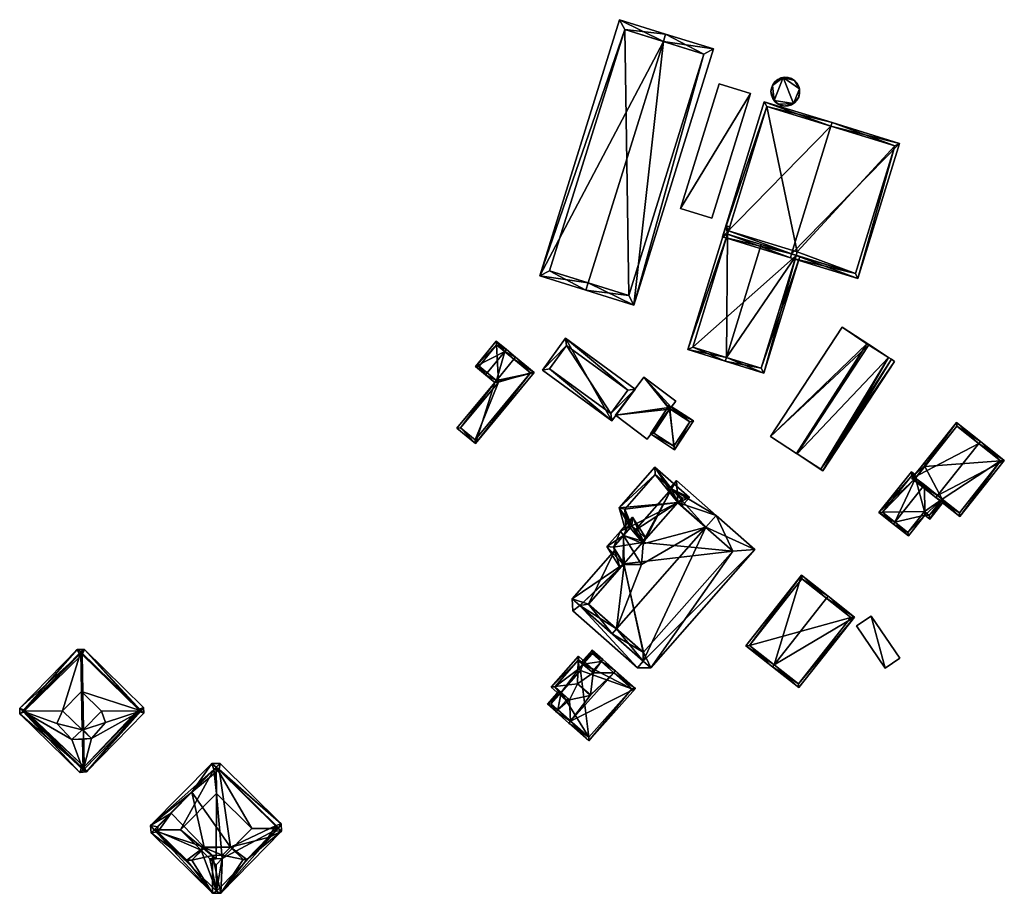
# Model space of a CAD drawing. Header units: inches. Extents: x 2685601 to 2690022, y 1235992 to 1239010.
# Tile 389 of 390: x 2689070 to 2689260, y 1238841 to 1239009. Entities that reach past the tile are written whole.
import ezdxf

# ---------------------------------------------------------------- set-up
doc = ezdxf.new("R2010")
doc.units = ezdxf.units.IN
doc.header["$MEASUREMENT"] = 0
for name, color, linetype in [('Gebaeude Einzelhaus', 10, 'Continuous'), ('Lagertank', 10, 'Continuous'), ('Offenes Gebaeude', 10, 'Continuous')]:
    doc.layers.add(name, color=color, linetype=linetype)

msp = doc.modelspace()

# ---------------------------------------------------------------- meshes
at = {"layer": 'Gebaeude Einzelhaus'}
mesh = msp.add_polyface(dxfattribs=at)
corners = [(2689194.46, 1239004.989, 588.779), (2689188.764, 1238954.189, 585.899), (2689204.123, 1239003.553, 585.899), (2689179.994, 1238958.487, 588.779), (2689179.548, 1238957.055, 588.779), (2689194.905, 1239006.42, 588.779), (2689186.02, 1239009.185, 585.899), (2689170.661, 1238959.82, 585.899), (2689202.245, 1239002.566, 586.346), (2689187.006, 1239007.308, 586.363), (2689172.539, 1238960.806, 586.363), (2689187.778, 1238956.066, 586.346), (2689202.245, 1239002.566, 578.889), (2689187.006, 1239007.308, 578.889), (2689172.539, 1238960.806, 578.889), (2689187.778, 1238956.066, 578.889)]
mesh.append_faces([[corners[k] for k in face] for face in [(1, 11, 8), (3, 11, 4), (10, 3, 4), (4, 11, 1), (9, 10, 7), (7, 10, 4), (6, 9, 7), (0, 9, 5), (8, 0, 5), (5, 9, 6), (1, 8, 2), (2, 8, 5), (0, 7, 3), (3, 7, 4), (5, 6, 0), (0, 6, 7), (0, 2, 5), (4, 1, 3), (3, 1, 0), (0, 1, 2)]], dxfattribs={"color": 13})
mesh.append_faces([[corners[k] for k in face] for face in [(13, 15, 14), (12, 15, 13), (11, 15, 12), (11, 12, 8), (14, 15, 3), (3, 15, 11), (10, 14, 3), (13, 14, 9), (9, 14, 10), (12, 13, 0), (0, 13, 9), (8, 12, 0)]], dxfattribs={"color": 41})
mesh = msp.add_polyface(dxfattribs=at)
corners = [(2689219.157, 1238964.039, 590.839), (2689205.884, 1238967.343, 587.284), (2689218.936, 1238963.323, 590.839), (2689226.735, 1238988.646, 590.839), (2689213.903, 1238993.383, 587.284), (2689226.956, 1238989.363, 590.839), (2689231.951, 1238959.314, 587.284), (2689239.971, 1238985.354, 587.284), (2689214.399, 1238992.445, 587.479), (2689206.821, 1238967.839, 587.479), (2689231.455, 1238960.251, 587.48), (2689239.034, 1238984.858, 587.48), (2689239.034, 1238984.858, 579.264), (2689214.399, 1238992.445, 579.264), (2689207.031, 1238968.521, 584.889), (2689206.821, 1238967.839, 584.889), (2689207.031, 1238968.521, 579.264), (2689220.031, 1238963.77, 584.883), (2689231.455, 1238960.251, 579.264), (2689213.305, 1238965.842, 586.81), (2689220.031, 1238963.77, 579.264), (2689220.241, 1238964.453, 579.264)]
mesh.append_faces([[corners[k] for k in face] for face in [(3, 8, 5), (11, 3, 5), (7, 11, 5), (6, 10, 11), (6, 11, 7), (0, 10, 2), (9, 0, 2), (2, 10, 6), (8, 9, 1), (1, 9, 2), (5, 8, 4), (4, 8, 1), (0, 7, 3), (3, 7, 5), (2, 6, 0), (0, 6, 7), (4, 3, 5), (4, 1, 3), (3, 1, 0), (0, 1, 2)]], dxfattribs={"color": 13})
mesh.append_faces([[corners[k] for k in face] for face in [(12, 21, 13), (13, 21, 16), (12, 18, 21), (21, 18, 20), (11, 10, 12), (12, 10, 18), (18, 17, 20), (19, 9, 15), (17, 0, 19), (19, 0, 9), (18, 10, 17), (17, 10, 0), (14, 13, 16), (14, 8, 13), (14, 9, 8), (14, 15, 9), (3, 13, 8), (3, 12, 13), (3, 11, 12)]], dxfattribs={"color": 41})
mesh = msp.add_polyface(dxfattribs=at)
corners = [(2689213.83, 1238941.091, 584.677), (2689220.748, 1238963.549, 584.677), (2689220.031, 1238963.77, 584.883), (2689206.61, 1238944.1, 586.81), (2689213.305, 1238965.842, 586.81), (2689206.389, 1238943.384, 586.81), (2689206.535, 1238969.459, 584.677), (2689206.821, 1238967.839, 584.889), (2689207.031, 1238968.521, 584.889), (2689199.188, 1238945.601, 584.677), (2689207.252, 1238969.238, 584.889), (2689213.334, 1238942.029, 584.882), (2689200.126, 1238946.097, 584.889), (2689207.031, 1238968.521, 579.264), (2689200.126, 1238946.097, 579.264), (2689213.334, 1238942.029, 579.264), (2689220.031, 1238963.77, 579.264), (2689220.241, 1238964.453, 579.264)]
mesh.append_faces([[corners[k] for k in face] for face in [(7, 6, 8), (8, 6, 10), (7, 9, 6), (7, 12, 9), (9, 12, 5), (5, 12, 3), (0, 11, 1), (1, 11, 2), (0, 5, 11), (11, 5, 3), (3, 9, 5), (6, 8, 10), (4, 7, 3), (3, 7, 9), (9, 7, 6), (6, 7, 8), (0, 3, 5), (0, 2, 3), (3, 2, 4), (0, 1, 2)]], dxfattribs={"color": 13})
mesh.append_faces([[corners[k] for k in face] for face in [(14, 16, 15), (14, 13, 16), (16, 13, 17), (15, 16, 11), (11, 16, 2), (3, 15, 11), (3, 14, 15), (3, 12, 14), (7, 14, 12), (7, 13, 14), (7, 8, 13)]], dxfattribs={"color": 41})
mesh = msp.add_polyface(dxfattribs=at)
corners = [(2689225.169, 1238922.28, 586.178), (2689238.998, 1238943.344, 586.178), (2689238.394, 1238943.741, 586.372), (2689237.857, 1238944.093, 586.544), (2689234.021, 1238946.515, 587.759), (2689234.065, 1238946.582, 587.759), (2689220.237, 1238925.519, 587.759), (2689228.922, 1238949.959, 586.178), (2689215.093, 1238928.896, 586.178), (2689220.114, 1238925.6, 587.721), (2689224.797, 1238922.573, 586.304), (2689233.65, 1238946.75, 587.646), (2689237.857, 1238944.093, 580.091), (2689238.394, 1238943.741, 580.091), (2689233.65, 1238946.75, 580.091), (2689220.114, 1238925.6, 580.091), (2689220.237, 1238925.519, 580.091), (2689224.797, 1238922.573, 580.091)]
mesh.append_faces([[corners[k] for k in face] for face in [(5, 11, 7), (7, 11, 8), (8, 11, 9), (5, 4, 11), (3, 4, 5), (0, 10, 1), (1, 10, 2), (0, 6, 10), (4, 9, 6), (4, 8, 9), (5, 7, 4), (4, 7, 8), (0, 3, 6), (6, 3, 4), (4, 3, 5), (0, 2, 3), (0, 1, 2)]], dxfattribs={"color": 13})
mesh.append_faces([[corners[k] for k in face] for face in [(14, 16, 15), (14, 12, 16), (16, 12, 17), (17, 12, 13), (10, 17, 13), (10, 13, 2), (16, 17, 10), (6, 16, 10), (15, 16, 9), (9, 16, 6), (14, 15, 11), (11, 15, 9), (4, 14, 11), (12, 14, 3), (3, 14, 4), (13, 12, 2), (2, 12, 3)]], dxfattribs={"color": 41})
mesh = msp.add_polyface(dxfattribs=at)
corners = [(2689163.915, 1238945.228, 585.585), (2689162.265, 1238947.238, 585.428), (2689158.239, 1238942.358, 585.428), (2689164.233, 1238945.614, 585.585), (2689160.524, 1238941.12, 585.585), (2689160.206, 1238940.734, 585.585), (2689165.993, 1238944.161, 586.218), (2689162.285, 1238939.667, 586.218), (2689165.675, 1238943.776, 586.218), (2689161.966, 1238939.281, 586.218), (2689154.678, 1238930.449, 586.218), (2689158.245, 1238927.506, 585.269), (2689169.56, 1238941.218, 585.269), (2689162.333, 1238946.534, 585.459), (2689158.943, 1238942.425, 585.459), (2689162.67, 1238939.349, 586.115), (2689155.381, 1238930.516, 586.115), (2689158.178, 1238928.21, 585.372), (2689168.856, 1238941.15, 585.372), (2689168.856, 1238941.15, 579.498), (2689162.333, 1238946.534, 579.498), (2689158.943, 1238942.425, 579.498), (2689162.67, 1238939.349, 579.498), (2689155.381, 1238930.516, 579.498), (2689158.178, 1238928.21, 579.498)]
mesh.append_faces([[corners[k] for k in face] for face in [(11, 18, 12), (12, 18, 6), (6, 18, 8), (11, 17, 18), (9, 16, 10), (10, 16, 11), (11, 16, 17), (7, 15, 9), (9, 15, 16), (5, 7, 9), (5, 4, 7), (6, 0, 3), (6, 8, 0), (2, 14, 5), (5, 14, 4), (3, 13, 1), (1, 13, 2), (2, 13, 14), (3, 0, 13), (9, 12, 7), (7, 12, 8), (8, 12, 6), (9, 11, 12), (9, 10, 11), (7, 5, 9), (7, 4, 5), (6, 0, 8), (8, 0, 7), (7, 0, 4), (6, 3, 0), (0, 2, 4), (4, 2, 5), (3, 1, 0), (0, 1, 2)]], dxfattribs={"color": 13})
mesh.append_faces([[corners[k] for k in face] for face in [(22, 24, 23), (20, 22, 21), (19, 24, 22), (19, 22, 20), (18, 24, 19), (17, 24, 18), (23, 24, 17), (16, 23, 17), (22, 23, 15), (15, 23, 16), (7, 22, 15), (21, 22, 4), (4, 22, 7), (14, 21, 4), (20, 21, 13), (13, 21, 14), (0, 20, 13), (19, 20, 8), (8, 20, 0), (18, 19, 8)]], dxfattribs={"color": 41})
mesh = msp.add_polyface(dxfattribs=at)
corners = [(2689184.564, 1238931.895, 587.957), (2689175.599, 1238947.788, 586.06), (2689171.144, 1238941.675, 587.957), (2689189.019, 1238938.008, 586.06), (2689172.541, 1238941.894, 587.706), (2689175.818, 1238946.39, 586.311), (2689184.345, 1238933.293, 587.706), (2689187.621, 1238937.789, 586.311), (2689175.818, 1238946.39, 579.126), (2689187.621, 1238937.789, 579.126), (2689172.541, 1238941.894, 579.126), (2689184.345, 1238933.293, 579.126)]
mesh.append_faces([[corners[k] for k in face] for face in [(7, 5, 1), (3, 6, 7), (3, 7, 1), (4, 6, 0), (0, 6, 3), (5, 4, 2), (1, 5, 2), (2, 4, 0), (3, 1, 0), (0, 1, 2)]], dxfattribs={"color": 13})
mesh.append_faces([[corners[k] for k in face] for face in [(8, 11, 10), (9, 11, 8), (7, 11, 9), (6, 11, 7), (10, 11, 6), (4, 10, 6), (8, 10, 5), (5, 10, 4), (9, 8, 7), (7, 8, 5)]], dxfattribs={"color": 41})
mesh = msp.add_polyface(dxfattribs=at)
corners = [(2689195.673, 1238934.14, 585.212), (2689191.965, 1238929.353, 585.112), (2689196.639, 1238926.316, 586.218), (2689195.554, 1238934.879, 585.112), (2689200.245, 1238931.87, 586.218), (2689195.966, 1238934.531, 585.218), (2689195.944, 1238934.663, 585.2), (2689195.725, 1238934.21, 585.213), (2689195.673, 1238934.143, 585.211), (2689199.554, 1238931.723, 586.119), (2689196.491, 1238927.008, 586.119), (2689192.656, 1238929.5, 585.211), (2689195.725, 1238934.21, 585.195), (2689199.554, 1238931.723, 579.126), (2689195.719, 1238934.214, 579.126), (2689195.719, 1238934.214, 585.195), (2689192.656, 1238929.5, 579.126), (2689196.491, 1238927.008, 579.126)]
mesh.append_faces([[corners[k] for k in face] for face in [(5, 9, 7), (10, 1, 11), (11, 1, 8), (8, 1, 3), (9, 2, 10), (10, 2, 1), (6, 4, 5), (5, 4, 9), (9, 4, 2), (3, 0, 8), (0, 4, 7), (7, 4, 5), (5, 4, 6), (0, 2, 4), (3, 1, 0), (0, 1, 2)]], dxfattribs={"color": 13})
mesh.append_faces([[corners[k] for k in face] for face in [(14, 17, 16), (13, 17, 14), (9, 10, 13), (13, 10, 17), (10, 11, 17), (17, 11, 16), (14, 8, 15), (14, 16, 8), (8, 16, 11), (12, 14, 15), (12, 13, 14), (7, 9, 12), (12, 9, 13)]], dxfattribs={"color": 41})
mesh = msp.add_polyface(dxfattribs=at)
corners = [(2689247.29, 1238917.516, 592.242), (2689251.596, 1238913.464, 588.764), (2689260.155, 1238924.263, 588.764), (2689246.979, 1238917.124, 592.242), (2689255.227, 1238927.531, 592.242), (2689255.538, 1238927.923, 592.242), (2689250.918, 1238931.585, 588.764), (2689242.359, 1238920.786, 588.764), (2689251.515, 1238914.166, 589.059), (2689243.061, 1238920.868, 589.059), (2689259.453, 1238924.181, 589.059), (2689250.999, 1238930.883, 589.059), (2689250.999, 1238930.883, 580.555), (2689259.453, 1238924.181, 580.555), (2689243.061, 1238920.868, 588.112), (2689244.84, 1238923.113, 580.555), (2689243.061, 1238920.868, 580.555), (2689248.2, 1238916.794, 587.002), (2689251.515, 1238914.166, 580.555), (2689244.757, 1238919.524, 589.556), (2689248.2, 1238916.794, 580.555)]
mesh.append_faces([[corners[k] for k in face] for face in [(11, 9, 6), (6, 9, 7), (4, 11, 5), (10, 4, 5), (5, 11, 6), (2, 10, 5), (1, 8, 10), (1, 10, 2), (0, 8, 3), (9, 0, 3), (7, 9, 3), (3, 8, 1), (4, 7, 0), (0, 7, 3), (5, 6, 4), (4, 6, 7), (0, 2, 4), (4, 2, 5), (3, 1, 0), (0, 1, 2)]], dxfattribs={"color": 13})
mesh.append_faces([[corners[k] for k in face] for face in [(13, 15, 12), (13, 20, 15), (15, 20, 16), (13, 18, 20), (10, 8, 13), (13, 8, 18), (18, 17, 20), (19, 9, 14), (17, 0, 19), (19, 0, 9), (18, 8, 17), (17, 8, 0), (14, 15, 16), (14, 11, 15), (15, 11, 12), (14, 9, 11), (4, 10, 11), (11, 10, 12), (12, 10, 13)]], dxfattribs={"color": 41})
mesh = msp.add_polyface(dxfattribs=at)
corners = [(2689188.951, 1238910.783, 587.983), (2689190.435, 1238908.42, 589.196), (2689197.234, 1238916.144, 589.195), (2689199.479, 1238917.098, 589.674), (2689197.275, 1238916.108, 589.22), (2689192.811, 1238922.966, 585.645), (2689185.923, 1238915.141, 585.645), (2689188.406, 1238911.651, 587.537), (2689198.026, 1238915.447, 589.674), (2689188.055, 1238911.251, 587.537), (2689187.268, 1238910.354, 587.538), (2689196.018, 1238918.812, 587.982), (2689192.901, 1238921.555, 586.099), (2689198.068, 1238917.008, 589.22), (2689187.033, 1238914.889, 586.099), (2689198.068, 1238917.008, 577.98), (2689192.901, 1238921.555, 577.98), (2689187.033, 1238914.889, 577.98), (2689188.055, 1238911.251, 577.98), (2689197.275, 1238916.108, 577.98), (2689197.234, 1238916.144, 577.98), (2689188.406, 1238911.651, 577.98), (2689190.435, 1238908.42, 577.98)]
mesh.append_faces([[corners[k] for k in face] for face in [(6, 14, 10), (10, 14, 9), (6, 12, 14), (13, 8, 4), (11, 3, 13), (13, 3, 8), (6, 5, 12), (12, 5, 11), (11, 5, 3), (7, 6, 9), (9, 6, 10), (3, 4, 8), (0, 2, 7), (7, 2, 6), (6, 2, 5), (5, 2, 3), (3, 2, 4), (0, 1, 2)]], dxfattribs={"color": 13})
mesh.append_faces([[corners[k] for k in face] for face in [(17, 21, 18), (17, 20, 21), (21, 20, 22), (20, 15, 19), (17, 16, 20), (20, 16, 15), (15, 13, 19), (19, 13, 4), (17, 18, 14), (14, 18, 9), (14, 12, 17), (17, 12, 16), (15, 11, 13), (15, 12, 11), (15, 16, 12)]], dxfattribs={"color": 41})
mesh = msp.add_polyface(dxfattribs=at)
corners = [(2689242.945, 1238921.526, 587.778), (2689243.061, 1238920.868, 588.112), (2689245.151, 1238923.504, 588.112), (2689242.249, 1238922.078, 587.185), (2689235.999, 1238914.193, 587.185), (2689239.093, 1238912.378, 589.556), (2689244.757, 1238919.524, 589.556), (2689244.759, 1238923.815, 587.778), (2689238.781, 1238911.985, 589.556), (2689241.671, 1238909.695, 587.413), (2689244.84, 1238913.693, 587.413), (2689248.2, 1238916.794, 587.002), (2689245.785, 1238912.943, 586.712), (2689248.591, 1238916.484, 586.712), (2689241.59, 1238910.398, 587.704), (2689244.759, 1238914.395, 587.703), (2689245.704, 1238913.645, 587.002), (2689243.026, 1238920.824, 588.112), (2689242.33, 1238921.375, 587.519), (2689236.701, 1238914.274, 587.519), (2689243.061, 1238920.868, 580.555), (2689243.026, 1238920.824, 580.555), (2689242.33, 1238921.375, 580.555), (2689236.701, 1238914.274, 580.555), (2689241.59, 1238910.398, 580.555), (2689244.759, 1238914.395, 580.555), (2689245.704, 1238913.645, 580.555), (2689248.2, 1238916.794, 580.555)]
mesh.append_faces([[corners[k] for k in face] for face in [(1, 0, 2), (2, 0, 7), (4, 19, 8), (8, 19, 5), (0, 18, 3), (3, 18, 4), (4, 18, 19), (1, 17, 0), (0, 17, 18), (10, 16, 12), (12, 16, 13), (13, 16, 11), (10, 15, 16), (8, 14, 9), (9, 14, 10), (10, 14, 15), (8, 5, 14), (11, 12, 13), (5, 10, 6), (6, 10, 11), (11, 10, 12), (8, 9, 5), (5, 9, 10), (5, 4, 8), (0, 2, 7), (6, 1, 5), (5, 1, 4), (4, 1, 3), (3, 1, 0), (0, 1, 2)]], dxfattribs={"color": 13})
mesh.append_faces([[corners[k] for k in face] for face in [(21, 23, 22), (21, 25, 23), (23, 25, 24), (20, 27, 21), (21, 27, 25), (25, 27, 26), (26, 27, 16), (16, 27, 11), (16, 25, 26), (16, 15, 25), (15, 24, 25), (15, 14, 24), (5, 19, 14), (14, 19, 24), (24, 19, 23), (19, 18, 23), (23, 18, 22), (18, 21, 22), (18, 17, 21), (1, 20, 17), (17, 20, 21)]], dxfattribs={"color": 41})
mesh = msp.add_polyface(dxfattribs=at)
corners = [(2689196.018, 1238918.812, 587.982), (2689188.951, 1238910.783, 587.983), (2689190.435, 1238908.42, 589.66), (2689190.584, 1238908.182, 589.828), (2689202.641, 1238911.384, 594.178), (2689190.26, 1238904.184, 591.333), (2689185.42, 1238891.82, 594.178), (2689186.939, 1238904.203, 589.762), (2689178.374, 1238896.314, 588.998), (2689186.849, 1238904.346, 589.66), (2689176.913, 1238897.599, 587.779), (2689185.185, 1238906.997, 587.779), (2689184.573, 1238890.858, 594.178), (2689204.623, 1238913.635, 594.178), (2689196.964, 1238920.378, 587.779), (2689195.774, 1238919.026, 587.779), (2689190.554, 1238885.591, 589.044), (2689192.03, 1238884.291, 587.779), (2689212.081, 1238907.07, 587.779), (2689197.234, 1238916.144, 589.66), (2689190.62, 1238908.63, 589.66), (2689180.013, 1238896.58, 589.66), (2689186.724, 1238904.204, 589.66), (2689190.581, 1238887.276, 589.749), (2689190.661, 1238887.276, 589.71), (2689207.848, 1238906.8, 589.71), (2689189.463, 1238884.264, 587.779), (2689176.994, 1238895.24, 587.779), (2689207.848, 1238906.8, 577.98), (2689190.661, 1238887.276, 577.98), (2689197.275, 1238916.108, 589.22), (2689197.275, 1238916.108, 577.98), (2689197.234, 1238916.144, 589.195), (2689180.013, 1238896.58, 577.98), (2689186.849, 1238904.346, 577.98), (2689190.435, 1238908.42, 589.196), (2689190.581, 1238887.276, 577.98), (2689190.435, 1238908.42, 577.98), (2689197.234, 1238916.144, 577.98), (2689190.554, 1238885.591, 588.944), (2689192.03, 1238884.291, 587.679), (2689178.374, 1238896.314, 588.898), (2689176.913, 1238897.599, 587.679), (2689176.994, 1238895.24, 587.679), (2689189.463, 1238884.264, 587.679)]
mesh.append_faces([[corners[k] for k in face] for face in [(27, 26, 8), (10, 27, 8), (8, 26, 16), (16, 26, 17), (17, 25, 18), (18, 25, 13), (13, 25, 4), (16, 24, 17), (17, 24, 25), (16, 23, 24), (16, 12, 23), (23, 12, 6), (22, 11, 9), (22, 21, 11), (11, 21, 10), (10, 21, 8), (8, 21, 12), (12, 21, 6), (1, 20, 2), (0, 19, 1), (1, 19, 20), (19, 13, 4), (0, 14, 19), (19, 14, 13), (0, 15, 14), (16, 6, 12), (16, 4, 6), (16, 18, 4), (4, 18, 13), (16, 17, 18), (0, 14, 15), (0, 13, 14), (0, 4, 13), (6, 8, 12), (8, 9, 10), (10, 9, 11), (6, 7, 8), (8, 7, 9), (4, 5, 6), (6, 5, 7), (0, 3, 4), (4, 3, 5), (0, 2, 3), (0, 1, 2)]], dxfattribs={"color": 13})
mesh.append_faces([[corners[k] for k in face] for face in [(41, 44, 43), (41, 43, 42), (39, 44, 41), (40, 44, 39), (43, 44, 27), (27, 44, 26), (17, 44, 40), (26, 44, 17), (42, 43, 10), (10, 43, 27), (41, 42, 10), (39, 41, 8), (8, 41, 10), (16, 39, 8), (40, 39, 17), (17, 39, 16), (31, 37, 38), (34, 36, 33), (34, 29, 36), (31, 28, 37), (37, 28, 34), (34, 28, 29), (6, 21, 23), (23, 21, 36), (36, 21, 33), (24, 36, 29), (24, 23, 36), (20, 35, 2), (20, 32, 35), (20, 19, 32), (33, 22, 34), (34, 22, 9), (33, 21, 22), (19, 30, 32), (30, 28, 31), (30, 25, 28), (19, 4, 30), (30, 4, 25), (25, 24, 28), (28, 24, 29)]], dxfattribs={"color": 41})
mesh = msp.add_polyface(dxfattribs=at)
corners = [(2689186.724, 1238904.204, 589.66), (2689183.581, 1238907.671, 589.201), (2689186.16, 1238903.563, 589.201), (2689186.754, 1238909.769, 591.333), (2689186.199, 1238910.653, 591.333), (2689186.939, 1238904.203, 589.762), (2689190.26, 1238904.184, 591.333), (2689188.54, 1238913.319, 589.201), (2689190.62, 1238908.63, 589.66), (2689191.124, 1238909.203, 589.201), (2689190.584, 1238908.182, 589.828), (2689188.406, 1238911.651, 589.828), (2689184.825, 1238907.571, 589.762), (2689190.435, 1238908.42, 589.66), (2689188.951, 1238910.783, 587.983), (2689190.435, 1238908.42, 589.196), (2689188.406, 1238911.651, 587.537), (2689188.055, 1238911.251, 587.537), (2689184.825, 1238907.571, 577.98), (2689188.055, 1238911.251, 577.98), (2689186.849, 1238904.346, 589.66), (2689186.849, 1238904.346, 577.98), (2689188.406, 1238911.651, 577.98), (2689190.435, 1238908.42, 577.98)]
mesh.append_faces([[corners[k] for k in face] for face in [(4, 12, 1), (1, 12, 2), (2, 12, 0), (0, 12, 5), (4, 3, 12), (11, 8, 10), (11, 9, 8), (11, 7, 9), (11, 4, 7), (11, 3, 4), (10, 3, 6), (3, 7, 4), (10, 8, 3), (3, 8, 7), (7, 8, 9), (3, 5, 6), (3, 0, 5), (4, 1, 3), (3, 1, 0), (0, 1, 2)]], dxfattribs={"color": 13})
mesh.append_faces([[corners[k] for k in face] for face in [(19, 23, 18), (18, 23, 21), (19, 22, 23), (20, 18, 21), (5, 12, 20), (20, 12, 18), (3, 17, 12), (12, 17, 18), (18, 17, 19), (3, 11, 17), (17, 11, 16), (11, 14, 16), (11, 13, 14), (14, 13, 15), (11, 10, 13)]], dxfattribs={"color": 41})
mesh = msp.add_polyface(dxfattribs=at)
corners = [(2689215.805, 1238884.868, 594.493), (2689221.09, 1238902.125, 589.989), (2689210.361, 1238888.526, 589.989), (2689225.916, 1238897.682, 594.493), (2689226.225, 1238898.074, 594.493), (2689215.495, 1238884.475, 594.493), (2689231.3, 1238894.07, 589.989), (2689220.571, 1238880.47, 589.989), (2689211.064, 1238888.609, 590.334), (2689220.489, 1238881.173, 590.337), (2689230.598, 1238893.988, 590.338), (2689221.173, 1238901.423, 590.333), (2689230.598, 1238893.988, 578.947), (2689221.173, 1238901.423, 578.947), (2689211.064, 1238888.609, 578.947), (2689220.489, 1238881.173, 578.947)]
mesh.append_faces([[corners[k] for k in face] for face in [(11, 8, 1), (3, 11, 4), (10, 3, 4), (4, 11, 1), (6, 9, 10), (6, 10, 4), (7, 9, 6), (0, 9, 5), (8, 0, 5), (5, 9, 7), (1, 8, 2), (2, 8, 5), (7, 0, 5), (7, 6, 0), (0, 6, 3), (3, 6, 4), (0, 2, 5), (4, 1, 3), (3, 1, 0), (0, 1, 2)]], dxfattribs={"color": 13})
mesh.append_faces([[corners[k] for k in face] for face in [(12, 15, 14), (12, 14, 13), (9, 15, 12), (9, 12, 10), (0, 15, 9), (14, 15, 8), (8, 15, 0), (13, 14, 11), (11, 14, 8), (12, 13, 11), (3, 12, 11), (10, 12, 3)]], dxfattribs={"color": 41})
mesh = msp.add_polyface(dxfattribs=at)
corners = [(2689082.223, 1238887.355, 586.503), (2689082.903, 1238887.843, 586.503), (2689081.539, 1238887.84, 586.503), (2689093.815, 1238876.014, 586.503), (2689094.325, 1238876.668, 586.503), (2689071.055, 1238875.94, 586.503), (2689070.446, 1238876.501, 586.503), (2689070.438, 1238875.451, 586.503), (2689082.009, 1238864.131, 586.503), (2689082.648, 1238864.598, 586.503), (2689083.288, 1238864.254, 586.503), (2689094.339, 1238875.55, 586.503), (2689082.637, 1238872.334, 588.24), (2689084.281, 1238870.643, 589.241), (2689086.989, 1238873.727, 587.555), (2689082.463, 1238872.327, 588.24), (2689080.466, 1238870.479, 589.241), (2689077.584, 1238873.553, 587.424), (2689080.466, 1238870.479, 587.365), (2689078.701, 1238876.008, 588.24), (2689082.57, 1238870.569, 587.86), (2689082.323, 1238879.709, 588.24), (2689086.169, 1238875.945, 588.24), (2689084.281, 1238870.643, 587.484), (2689082.376, 1238865.171, 586.503), (2689093.334, 1238875.953, 586.503), (2689082.829, 1238865.214, 586.503), (2689093.33, 1238876.241, 586.503), (2689081.96, 1238886.841, 586.503), (2689082.495, 1238886.841, 586.503), (2689071.441, 1238875.869, 586.503), (2689071.443, 1238876.09, 586.503), (2689093.334, 1238875.953, 577.945), (2689082.829, 1238865.214, 577.945), (2689093.33, 1238876.241, 577.945), (2689082.495, 1238886.841, 577.945), (2689081.96, 1238886.841, 577.945), (2689071.443, 1238876.09, 577.945), (2689071.441, 1238875.869, 577.945), (2689082.376, 1238865.171, 577.945)]
mesh.append_faces([[corners[k] for k in face] for face in [(30, 24, 7), (31, 30, 6), (28, 31, 6), (6, 30, 7), (2, 28, 6), (29, 28, 1), (27, 29, 1), (1, 28, 2), (25, 27, 4), (4, 27, 1), (11, 25, 4), (10, 24, 26), (26, 25, 10), (10, 25, 11), (7, 24, 8), (8, 24, 10), (21, 12, 22), (21, 15, 12), (21, 19, 15), (3, 21, 22), (3, 0, 21), (9, 23, 20), (14, 22, 12), (9, 3, 23), (23, 3, 14), (14, 3, 22), (0, 19, 21), (0, 5, 19), (19, 17, 15), (18, 9, 20), (19, 5, 17), (17, 5, 18), (18, 5, 9), (16, 15, 17), (16, 13, 15), (15, 13, 12), (12, 13, 14), (3, 11, 4), (9, 10, 3), (3, 10, 11), (5, 8, 9), (9, 8, 10), (5, 7, 8), (5, 6, 7), (0, 2, 5), (5, 2, 6), (1, 0, 3), (1, 3, 4), (0, 1, 2)]], dxfattribs={"color": 13})
mesh.append_faces([[corners[k] for k in face] for face in [(35, 37, 36), (33, 39, 38), (33, 38, 37), (33, 37, 35), (33, 35, 34), (33, 34, 32), (38, 39, 30), (30, 39, 24), (26, 39, 33), (24, 39, 26), (37, 38, 31), (31, 38, 30), (36, 37, 28), (28, 37, 31), (35, 36, 29), (29, 36, 28), (34, 35, 27), (27, 35, 29), (32, 34, 25), (25, 34, 27), (33, 32, 26), (26, 32, 25), (13, 23, 14), (13, 20, 23), (13, 16, 20), (20, 16, 18), (16, 17, 18)]], dxfattribs={"color": 41})
mesh = msp.add_polyface(dxfattribs=at)
corners = [(2689180.79, 1238887.009, 587.786), (2689182.457, 1238885.524, 589.348), (2689182.79, 1238885.898, 589.348), (2689181.105, 1238887.398, 587.769), (2689180.772, 1238887.025, 587.769), (2689178.996, 1238885.03, 587.769), (2689179.015, 1238885.013, 587.787), (2689175.737, 1238877.977, 589.348), (2689176.069, 1238878.351, 589.348), (2689174.758, 1238879.519, 588.119), (2689172.123, 1238877.311, 587.769), (2689174.385, 1238879.851, 587.769), (2689174.141, 1238876.185, 589.348), (2689173.808, 1238875.811, 589.348), (2689176.266, 1238873.621, 592.509), (2689176.599, 1238873.995, 592.509), (2689180.328, 1238878.934, 592.029), (2689184.916, 1238883.334, 592.509), (2689176.346, 1238878.104, 589.704), (2689182.459, 1238885.522, 589.35), (2689185.249, 1238883.708, 592.509), (2689180.942, 1238883.296, 589.684), (2689180.442, 1238879.062, 592.029), (2689181.013, 1238883.899, 589.35), (2689180.682, 1238883.528, 589.35), (2689180.114, 1238870.195, 587.769), (2689189.096, 1238880.28, 587.769), (2689172.829, 1238877.353, 588.119), (2689180.073, 1238870.901, 588.228), (2689188.39, 1238880.239, 588.228), (2689179.015, 1238885.013, 588.23), (2689184.081, 1238884.748, 590.216), (2689183.747, 1238884.375, 590.216), (2689180.749, 1238887.715, 587.98), (2689178.64, 1238885.346, 587.98), (2689180.79, 1238887.009, 588.231), (2689188.39, 1238880.239, 578.225), (2689180.772, 1238887.025, 578.225), (2689178.996, 1238885.03, 578.225), (2689172.829, 1238877.353, 578.225), (2689174.758, 1238879.519, 578.225), (2689180.073, 1238870.901, 578.225), (2689178.52, 1238883.744, 578.225), (2689178.147, 1238884.076, 578.225)]
mesh.append_faces([[corners[k] for k in face] for face in [(19, 31, 32), (1, 2, 19), (19, 2, 31), (1, 35, 2), (2, 35, 33), (33, 35, 34), (34, 35, 30), (30, 33, 34), (30, 19, 33), (33, 19, 2), (2, 19, 31), (31, 19, 32), (30, 23, 19), (30, 24, 23), (25, 29, 26), (26, 29, 20), (20, 29, 17), (25, 28, 29), (25, 14, 28), (28, 14, 15), (13, 15, 14), (13, 12, 15), (11, 27, 10), (10, 27, 13), (13, 27, 12), (11, 9, 27), (19, 20, 17), (1, 2, 19), (19, 2, 20), (2, 0, 3), (3, 0, 4), (2, 1, 0), (15, 26, 17), (17, 26, 20), (14, 25, 15), (15, 25, 26), (12, 18, 7), (7, 18, 8), (21, 23, 24), (21, 19, 23), (19, 2, 1), (19, 20, 2), (16, 17, 22), (22, 17, 21), (21, 17, 19), (19, 17, 20), (13, 15, 12), (12, 15, 18), (18, 15, 16), (16, 15, 17), (13, 14, 15), (12, 10, 13), (7, 9, 12), (12, 9, 10), (10, 9, 11), (7, 8, 9), (0, 5, 6), (0, 4, 5), (0, 3, 4), (0, 2, 3), (0, 1, 2)]], dxfattribs={"color": 13})
mesh.append_faces([[corners[k] for k in face] for face in [(30, 35, 6), (6, 35, 0), (1, 0, 35), (38, 42, 43), (42, 41, 40), (40, 41, 39), (37, 36, 38), (38, 36, 42), (42, 36, 41), (29, 28, 36), (36, 28, 41), (12, 28, 15), (12, 41, 28), (12, 39, 41), (12, 27, 39), (39, 9, 40), (39, 27, 9), (5, 4, 38), (38, 4, 37), (1, 37, 0), (0, 37, 4), (1, 36, 37), (1, 29, 36), (1, 19, 29), (29, 19, 17)]], dxfattribs={"color": 41})
mesh = msp.add_polyface(dxfattribs=at)
corners = [(2689180.328, 1238878.934, 592.029), (2689180.429, 1238878.955, 592.088), (2689180.383, 1238878.996, 592.088), (2689177.918, 1238881.193, 592.088), (2689176.346, 1238878.104, 589.704), (2689173.564, 1238880.67, 589.75), (2689175.737, 1238877.977, 589.348), (2689172.814, 1238880.58, 589.348), (2689180.442, 1238879.062, 592.029), (2689180.942, 1238883.296, 589.684), (2689178.065, 1238885.726, 589.75), (2689181.012, 1238883.904, 589.348), (2689181.013, 1238883.899, 589.35), (2689178.09, 1238886.506, 589.348), (2689178.131, 1238885.8, 589.684), (2689173.52, 1238880.621, 589.704), (2689178.131, 1238885.8, 578.225), (2689178.996, 1238885.03, 587.769), (2689178.996, 1238885.03, 578.225), (2689179.015, 1238885.013, 588.23), (2689179.015, 1238885.013, 587.787), (2689180.682, 1238883.528, 589.35), (2689173.52, 1238880.621, 578.225), (2689174.758, 1238879.519, 588.119), (2689176.069, 1238878.351, 589.348), (2689174.758, 1238879.519, 578.225), (2689178.147, 1238884.076, 578.225), (2689178.52, 1238883.744, 578.225)]
mesh.append_faces([[corners[k] for k in face] for face in [(2, 1, 0), (5, 15, 7), (7, 15, 6), (6, 15, 4), (13, 10, 7), (7, 10, 5), (14, 11, 9), (9, 11, 12), (14, 13, 11), (14, 10, 13), (2, 8, 1), (10, 5, 3), (13, 7, 10), (10, 7, 5), (10, 11, 13), (10, 9, 11), (11, 9, 12), (8, 2, 1), (10, 3, 9), (9, 3, 8), (8, 3, 2), (4, 5, 6), (6, 5, 7), (0, 3, 4), (4, 3, 5), (0, 2, 3), (0, 1, 2)]], dxfattribs={"color": 13})
mesh.append_faces([[corners[k] for k in face] for face in [(22, 26, 25), (25, 26, 27), (22, 16, 26), (26, 16, 18), (0, 8, 2), (23, 22, 25), (4, 15, 24), (24, 15, 23), (23, 15, 22), (10, 15, 5), (10, 14, 15), (15, 14, 22), (22, 14, 16), (19, 14, 21), (21, 14, 9), (20, 17, 19), (19, 17, 14), (14, 17, 16), (16, 17, 18)]], dxfattribs={"color": 41})
mesh = msp.add_polyface(dxfattribs=at)
corners = [(2689107.845, 1238864.688, 585.607), (2689107.443, 1238865.834, 585.607), (2689095.654, 1238853.896, 585.607), (2689108.279, 1238865.128, 585.607), (2689109.064, 1238865.868, 585.607), (2689107.866, 1238864.71, 585.607), (2689096.378, 1238853.076, 585.607), (2689095.775, 1238852.475, 585.607), (2689107.559, 1238840.838, 585.607), (2689108.333, 1238841.27, 585.607), (2689109.164, 1238840.885, 585.607), (2689120.234, 1238853.321, 585.607), (2689120.913, 1238852.783, 585.607), (2689120.828, 1238854.251, 585.607), (2689108.341, 1238860.076, 586.713), (2689101.43, 1238853.078, 586.713), (2689105.413, 1238849.144, 586.713), (2689107.088, 1238847.49, 586.713), (2689108.271, 1238846.321, 586.713), (2689109.466, 1238847.533, 586.713), (2689115.183, 1238853.32, 586.713), (2689109.466, 1238847.533, 588.608), (2689108.286, 1238847.511, 588.608), (2689107.088, 1238847.49, 588.608), (2689108.857, 1238864.695, 585.607), (2689119.849, 1238853.909, 585.607), (2689114.23, 1238847.357, 585.607), (2689118.585, 1238851.642, 585.607), (2689119.87, 1238852.903, 585.607), (2689107.565, 1238848.143, 585.607), (2689109.484, 1238848.176, 585.607), (2689113.47, 1238847.369, 585.607), (2689102.657, 1238847.236, 585.607), (2689103.599, 1238847.248, 585.607), (2689097.067, 1238853.647, 585.607), (2689097.078, 1238852.689, 585.607), (2689103.594, 1238860.334, 585.607), (2689099.622, 1238856.277, 585.607), (2689106.061, 1238849.601, 585.607), (2689105.951, 1238849.706, 585.607), (2689111.064, 1238849.746, 585.607), (2689118.344, 1238851.6, 585.607), (2689114.23, 1238847.357, 576.717), (2689113.47, 1238847.369, 576.717), (2689118.344, 1238851.6, 576.717), (2689118.585, 1238851.642, 576.717), (2689119.87, 1238852.903, 576.717), (2689119.849, 1238853.909, 576.717), (2689108.857, 1238864.695, 576.717), (2689107.866, 1238864.71, 576.717), (2689103.594, 1238860.334, 576.717), (2689099.622, 1238856.277, 576.717), (2689097.067, 1238853.647, 576.717), (2689097.078, 1238852.689, 576.717), (2689102.657, 1238847.236, 576.717), (2689103.599, 1238847.248, 576.717), (2689105.951, 1238849.706, 576.717), (2689111.064, 1238849.746, 576.717), (2689106.061, 1238849.601, 576.717), (2689107.565, 1238848.143, 576.717), (2689109.484, 1238848.176, 576.717)]
mesh.append_faces([[corners[k] for k in face] for face in [(27, 26, 41), (31, 30, 40), (29, 33, 38), (38, 33, 39), (0, 1, 5), (1, 0, 36), (34, 2, 37), (37, 2, 36), (36, 2, 1), (32, 7, 35), (35, 7, 34), (34, 7, 2), (29, 8, 33), (33, 8, 32), (32, 8, 7), (26, 10, 31), (31, 10, 30), (30, 10, 29), (29, 10, 8), (25, 12, 28), (28, 12, 27), (27, 12, 26), (26, 12, 10), (24, 13, 25), (25, 13, 12), (5, 4, 24), (4, 5, 1), (24, 4, 13), (15, 23, 22), (14, 22, 21), (14, 15, 22), (20, 14, 21), (17, 18, 19), (11, 3, 20), (20, 3, 14), (9, 19, 18), (9, 11, 19), (19, 11, 20), (16, 9, 17), (17, 9, 18), (16, 6, 9), (16, 15, 6), (0, 15, 14), (0, 6, 15), (5, 0, 14), (3, 5, 14), (11, 13, 3), (3, 13, 4), (11, 12, 13), (9, 10, 11), (11, 10, 12), (6, 8, 9), (9, 8, 10), (6, 7, 8), (0, 2, 6), (6, 2, 7), (5, 1, 0), (1, 5, 3), (1, 3, 4), (0, 1, 2)]], dxfattribs={"color": 13})
mesh.append_faces([[corners[k] for k in face] for face in [(58, 60, 59), (58, 57, 60), (57, 42, 43), (57, 44, 42), (44, 46, 45), (57, 47, 44), (44, 47, 46), (57, 48, 47), (57, 50, 48), (48, 50, 49), (51, 53, 52), (58, 56, 57), (57, 56, 50), (50, 56, 51), (51, 56, 53), (53, 56, 54), (54, 56, 55), (40, 30, 57), (57, 30, 60), (30, 29, 60), (60, 29, 59), (29, 38, 59), (59, 38, 58), (38, 39, 58), (58, 39, 56), (31, 40, 43), (43, 40, 57), (39, 33, 56), (56, 33, 55), (33, 32, 55), (55, 32, 54), (32, 35, 54), (54, 35, 53), (35, 34, 53), (53, 34, 52), (34, 37, 52), (52, 37, 51), (36, 51, 37), (0, 50, 36), (36, 50, 51), (0, 49, 50), (0, 5, 49), (5, 24, 49), (49, 24, 48), (24, 25, 48), (48, 25, 47), (25, 28, 47), (47, 28, 46), (28, 27, 46), (46, 27, 45), (27, 41, 45), (45, 41, 44), (41, 26, 44), (44, 26, 42), (26, 31, 42), (42, 31, 43), (20, 21, 19), (22, 19, 21), (22, 17, 19), (22, 23, 17), (23, 16, 17), (23, 15, 16)]], dxfattribs={"color": 41})
at = {"layer": 'Lagertank'}
mesh = msp.add_polyface(dxfattribs=at)
corners = [(2689215.474, 1238996.48, 596.766), (2689215.288, 1238996.015, 596.766), (2689215.198, 1238995.326, 596.766), (2689215.798, 1238993.626, 596.766), (2689215.283, 1238994.636, 596.766), (2689215.537, 1238993.988, 596.766), (2689216.657, 1238992.893, 596.766), (2689215.943, 1238993.424, 596.766), (2689219.555, 1238993.061, 596.766), (2689217.569, 1238998.04, 596.766), (2689216.477, 1238992.979, 596.766), (2689217.788, 1238992.549, 596.766), (2689217.105, 1238992.681, 596.766), (2689218.482, 1238992.59, 596.766), (2689219.144, 1238992.802, 596.766), (2689220.21, 1238993.678, 596.766), (2689219.732, 1238993.173, 596.766), (2689220.547, 1238994.286, 596.766), (2689220.677, 1238995.842, 596.766), (2689220.722, 1238994.959, 596.766), (2689220.724, 1238995.654, 596.766), (2689220.221, 1238996.938, 596.766), (2689220.554, 1238996.328, 596.766), (2689219.747, 1238997.447, 596.766), (2689219.161, 1238997.821, 596.766), (2689218.501, 1238998.038, 596.766), (2689217.807, 1238998.085, 596.766), (2689216.494, 1238997.663, 596.766), (2689217.124, 1238997.957, 596.766), (2689215.956, 1238997.222, 596.766), (2689215.546, 1238996.661, 596.766), (2689220.554, 1238996.328, 579.261), (2689220.677, 1238995.842, 579.261), (2689220.221, 1238996.938, 579.261), (2689219.747, 1238997.447, 579.261), (2689219.161, 1238997.821, 579.261), (2689218.501, 1238998.038, 579.261), (2689217.807, 1238998.085, 579.261), (2689217.569, 1238998.04, 579.261), (2689217.124, 1238997.957, 579.261), (2689216.494, 1238997.663, 579.261), (2689215.956, 1238997.222, 579.261), (2689215.546, 1238996.661, 579.261), (2689215.474, 1238996.48, 579.261), (2689215.288, 1238996.015, 579.261), (2689215.198, 1238995.326, 579.261), (2689215.283, 1238994.636, 579.261), (2689215.537, 1238993.988, 579.261), (2689215.798, 1238993.626, 579.261), (2689215.943, 1238993.424, 579.261), (2689216.477, 1238992.979, 579.261), (2689216.657, 1238992.893, 579.261), (2689217.105, 1238992.681, 579.261), (2689217.788, 1238992.549, 579.261), (2689218.482, 1238992.59, 579.261), (2689219.144, 1238992.802, 579.261), (2689219.555, 1238993.061, 579.261), (2689219.732, 1238993.173, 579.261), (2689220.724, 1238995.654, 579.261), (2689220.21, 1238993.678, 579.261), (2689220.547, 1238994.286, 579.261), (2689220.722, 1238994.959, 579.261)]
mesh.append_faces([[corners[k] for k in face] for face in [(0, 29, 30), (0, 27, 29), (0, 9, 27), (27, 9, 28), (9, 25, 26), (9, 24, 25), (9, 23, 24), (9, 18, 23), (23, 18, 21), (21, 18, 22), (18, 19, 20), (18, 17, 19), (9, 8, 18), (18, 8, 17), (17, 8, 15), (15, 8, 16), (8, 13, 14), (8, 11, 13), (8, 6, 11), (11, 6, 12), (6, 7, 10), (0, 3, 9), (9, 3, 8), (8, 3, 6), (6, 3, 7), (3, 4, 5), (0, 2, 3), (3, 2, 4), (0, 1, 2)]], dxfattribs={"color": 13})
mesh.append_faces([[corners[k] for k in face] for face in [(56, 59, 57), (56, 60, 59), (56, 32, 60), (60, 32, 61), (61, 32, 58), (32, 33, 31), (32, 34, 33), (56, 38, 32), (32, 38, 34), (34, 38, 35), (35, 38, 36), (36, 38, 37), (38, 40, 39), (38, 43, 40), (40, 43, 41), (41, 43, 42), (43, 45, 44), (56, 48, 38), (38, 48, 43), (43, 48, 45), (45, 48, 46), (46, 48, 47), (56, 51, 48), (48, 51, 49), (49, 51, 50), (56, 53, 51), (51, 53, 52), (56, 54, 53), (56, 55, 54), (20, 19, 58), (58, 19, 61), (19, 17, 61), (61, 17, 60), (17, 15, 60), (60, 15, 59), (15, 16, 59), (59, 16, 57), (18, 20, 32), (32, 20, 58), (16, 8, 57), (57, 8, 56), (8, 14, 56), (56, 14, 55), (14, 13, 55), (55, 13, 54), (13, 11, 54), (54, 11, 53), (11, 12, 53), (53, 12, 52), (12, 6, 52), (52, 6, 51), (6, 10, 51), (51, 10, 50), (10, 7, 50), (50, 7, 49), (7, 3, 49), (49, 3, 48), (3, 5, 48), (48, 5, 47), (5, 4, 47), (47, 4, 46), (4, 2, 46), (46, 2, 45), (2, 1, 45), (45, 1, 44), (1, 0, 44), (44, 0, 43), (0, 30, 43), (43, 30, 42), (30, 29, 42), (42, 29, 41), (29, 27, 41), (41, 27, 40), (27, 28, 40), (40, 28, 39), (28, 9, 39), (39, 9, 38), (9, 26, 38), (38, 26, 37), (26, 25, 37), (37, 25, 36), (25, 24, 36), (36, 24, 35), (24, 23, 35), (35, 23, 34), (23, 21, 34), (34, 21, 33), (21, 22, 33), (33, 22, 31), (22, 18, 31), (31, 18, 32)]], dxfattribs={"color": 41})
at = {"layer": 'Offenes Gebaeude'}
mesh = msp.add_polyface(dxfattribs=at)
corners = [(2689197.777, 1238972.816, 585.068), (2689211.221, 1238994.992, 586.266), (2689205.184, 1238996.852, 585.068), (2689203.815, 1238970.955, 586.266), (2689197.777, 1238972.816, 584.968), (2689205.184, 1238996.852, 584.968), (2689203.815, 1238970.955, 586.166), (2689211.221, 1238994.992, 586.166)]
mesh.append_faces([[corners[k] for k in face] for face in [(3, 1, 0), (0, 1, 2)]], dxfattribs={"color": 13})
mesh.append_faces([[corners[k] for k in face] for face in [(4, 7, 6), (5, 7, 4), (2, 7, 5), (1, 7, 2), (6, 7, 3), (3, 7, 1), (4, 6, 0), (0, 6, 3), (5, 4, 2), (2, 4, 0)]], dxfattribs={"color": 41})
mesh = msp.add_polyface(dxfattribs=at)
corners = [(2689185.23, 1238932.958, 586.695), (2689191.352, 1238928.372, 586.695), (2689195.966, 1238934.531, 585.218), (2689190.721, 1238940.289, 584.937), (2689196.844, 1238935.703, 584.937), (2689190.721, 1238940.289, 584.837), (2689196.844, 1238935.703, 584.837), (2689185.23, 1238932.958, 586.595), (2689191.352, 1238928.372, 586.595), (2689195.673, 1238934.14, 585.212), (2689195.725, 1238934.21, 585.213), (2689195.725, 1238934.21, 585.195), (2689195.673, 1238934.143, 585.211), (2689195.719, 1238934.214, 585.195)]
mesh.append_faces([[corners[k] for k in face] for face in [(0, 2, 3), (3, 2, 4), (0, 1, 2)]], dxfattribs={"color": 13})
mesh.append_faces([[corners[k] for k in face] for face in [(13, 6, 11), (12, 5, 13), (13, 5, 6), (8, 7, 9), (9, 7, 12), (12, 7, 5), (2, 6, 4), (2, 11, 6), (2, 10, 11), (2, 1, 10), (10, 1, 9), (9, 1, 8), (1, 0, 8), (8, 0, 7), (0, 3, 7), (7, 3, 5), (3, 4, 5), (5, 4, 6)]], dxfattribs={"color": 41})
mesh = msp.add_polyface(dxfattribs=at)
corners = [(2689234.512, 1238894.273, 585.301), (2689237.189, 1238884.222, 586.101), (2689240.005, 1238886.119, 585.301), (2689231.696, 1238892.376, 586.101), (2689234.512, 1238894.273, 585.201), (2689240.005, 1238886.119, 585.201), (2689231.696, 1238892.376, 586.001), (2689237.189, 1238884.222, 586.001)]
mesh.append_faces([[corners[k] for k in face] for face in [(3, 1, 0), (0, 1, 2)]], dxfattribs={"color": 13})
mesh.append_faces([[corners[k] for k in face] for face in [(4, 7, 6), (5, 7, 4), (2, 7, 5), (1, 7, 2), (6, 7, 3), (3, 7, 1), (4, 6, 0), (0, 6, 3), (5, 4, 2), (2, 4, 0)]], dxfattribs={"color": 41})

doc.saveas('drawing.dxf')
